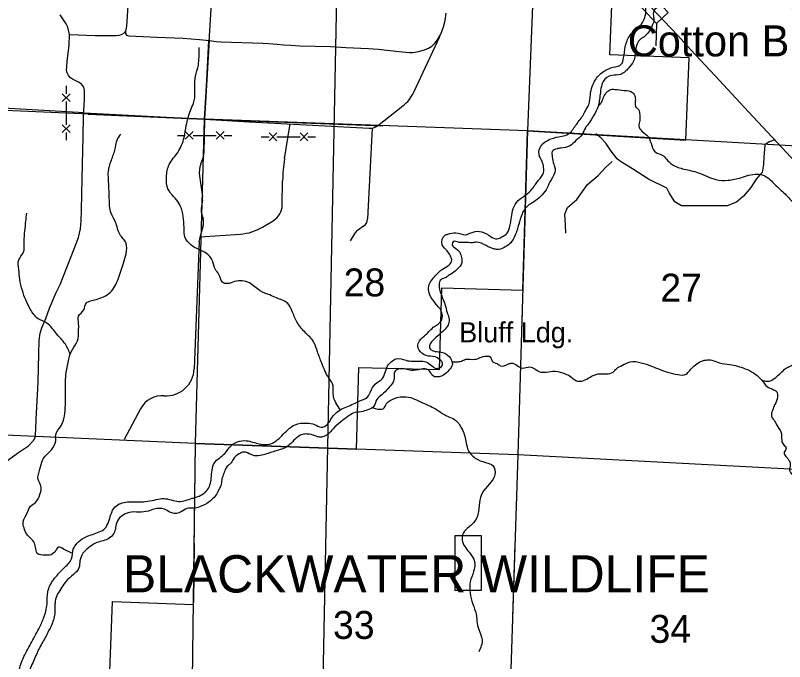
# Model space of a CAD drawing. Extents: x 1219626 to 1426462, y 456797 to 752399.
# Drawn here: x 1257151 to 1269541, y 663144 to 673552 of the extents above; entities that cross this region are included whole.
import ezdxf

# ---------------------------------------------------------------- set-up
doc = ezdxf.new("R2010")
doc.units = 0
for name, color, linetype in [('Bridges', 7, 'Continuous'), ('Geographic Features Text', 7, 'Continuous'), ('Lakes and Ponds', 7, 'Continuous'), ('Local Roads Improved', 7, 'Continuous'), ('Local Roads Unimproved', 7, 'Continuous'), ('Masks', 7, 'Continuous'), ('Narrow River Creek and Branch and Slough', 7, 'Continuous'), ('Narrow River Creek and Branch and Slough Text', 7, 'Continuous'), ('Quad Borders', 7, 'Continuous'), ('Section Lines', 7, 'Continuous'), ('Section Numbers', 7, 'Continuous'), ('State Forest', 7, 'Continuous'), ('State Routes Highway Center Lines', 7, 'Continuous'), ('Uninventoried Roads and Features', 7, 'Continuous'), ('Wildlife Mangement Area Text', 7, 'Continuous')]:
    doc.layers.add(name, color=color, linetype=linetype)

msp = doc.modelspace()

# ---------------------------------------------------------------- linework, layer by layer
at = {"layer": 'Bridges'}
msp.add_line((1267477, 673423), (1267465, 673062), dxfattribs=at)
msp.add_lwpolyline([(1267314, 673972), (1267664, 673598), (1267477, 673423), (1267127, 673797)], close=True, dxfattribs=at)
at = {"layer": 'Lakes and Ponds'}
msp.add_line((1265638, 671477), (1265682, 671514), dxfattribs=at)
for points in [[(1265682, 671514), (1265773, 671562), (1265953, 671607), (1266058, 671642), (1266173, 671777), (1266288, 671937), (1266332, 672017), (1266388, 672113), (1266412, 672280), (1266498, 672520), (1266643, 672661), (1266781, 672716), (1266910, 672764), (1266948, 672866), (1266975, 673047), (1267050, 673229), (1267146, 673322), (1267233, 673411), (1267288, 673517), (1267308, 673637), (1267306, 673756), (1267341, 673836), (1267443, 673916), (1267557, 673938), (1267672, 673927), (1267706, 673996), (1267717, 674121), (1267717, 674224), (1267752, 674350), (1267843, 674430), (1267946, 674532), (1268117, 674567), (1268254, 674487), (1268316, 674410), (1268334, 674293), (1268296, 674190), (1268231, 674095), (1268261, 674025), (1268321, 674055), (1268376, 674135), (1268391, 674185), (1268425, 674258), (1268517, 674315), (1268585, 674350), (1268716, 674405), (1268848, 674418), (1268962, 674498), (1268939, 674590), (1268893, 674670), (1268859, 674750), (1268848, 674898), (1268848, 674989), (1268813, 675092), (1268711, 675138), (1268619, 675229), (1268585, 675309), (1268505, 675401), (1268505, 675492), (1268562, 675606), (1268707, 675625), (1268837, 675501), (1268897, 675420), (1268950, 675412), (1269030, 675446), (1269110, 675561), (1269156, 675606), (1269181, 675751), (1269144, 675823), (1269091, 675896), (1269071, 676001), (1269110, 676063), (1269133, 676109), (1269156, 676166), (1269122, 676223), (1269053, 676235), (1268996, 676280), (1268985, 676372), (1268973, 676486), (1268950, 676589), (1268928, 676634), (1268905, 676714), (1268870, 676783), (1268859, 676874), (1268893, 676966), (1268950, 677000), (1269176, 676986), (1269124, 677162), (1268962, 677160), (1268904, 677179), (1268779, 677263), (1268745, 677366)], [(1268977, 675039), (1268977, 674986), (1268986, 674816), (1268986, 674776), (1269007, 674674), (1269061, 674582), (1269096, 674466), (1269076, 674395), (1269053, 674377), (1268977, 674331), (1268855, 674308), (1268733, 674285), (1268680, 674270), (1268619, 674239), (1268536, 674201), (1268497, 674125), (1268459, 674003), (1268396, 673935), (1268284, 673897), (1268181, 673905), (1268155, 673942), (1268132, 674019), (1268155, 674118), (1268223, 674239), (1268223, 674300), (1268208, 674377), (1268132, 674422), (1268064, 674437), (1267995, 674407), (1267942, 674338), (1267904, 674247), (1267873, 674087), (1267851, 673942), (1267843, 673897), (1267761, 673790), (1267676, 673775), (1267611, 673750), (1267531, 673699), (1267434, 673627), (1267424, 673584), (1267434, 673506), (1267401, 673371), (1267348, 673280), (1267272, 673204), (1267226, 673173), (1267188, 673135), (1267146, 673012), (1267130, 672905), (1267108, 672814), (1267024, 672700), (1266971, 672646), (1266898, 672601), (1266758, 672586), (1266618, 672490), (1266598, 672440), (1266573, 672310), (1266560, 672205), (1266537, 672083), (1266468, 671946), (1266377, 671801), (1266331, 671740), (1266278, 671634), (1266179, 671535), (1266080, 671451), (1265935, 671413), (1265875, 671405), (1265798, 671359), (1265798, 671276), (1265821, 671154), (1265844, 671085), (1265836, 671009), (1265760, 670872), (1265699, 670743), (1265608, 670636), (1265494, 670544), (1265423, 670501), (1265311, 670354), (1265258, 670187), (1265197, 670004), (1265129, 669890), (1265052, 669829), (1264931, 669783), (1264869, 669789), (1264733, 669844), (1264579, 669899), (1264512, 669890), (1264383, 669897), (1264299, 669897), (1264200, 669905), (1264185, 669867), (1264223, 669813)], [(1257924, 664645), (1258056, 664802), (1258084, 664953), (1258147, 665053), (1258393, 665194), (1258593, 665290), (1258689, 665513), (1258758, 665639), (1258955, 665716), (1259146, 665716), (1259420, 665753), (1259541, 665771), (1259779, 665724), (1260001, 665775), (1260063, 665793), (1260237, 665901), (1260306, 666097), (1260356, 666347), (1260526, 666498), (1260624, 666621), (1260766, 666696), (1260899, 666698), (1261106, 666645), (1261237, 666645), (1261440, 666779), (1261655, 666960), (1261850, 666985), (1261971, 666964), (1262074, 666918), (1262176, 666964), (1262245, 667067), (1262385, 667200), (1262599, 667295), (1262690, 667341), (1262816, 667400), (1262886, 667525), (1262976, 667638), (1263044, 667684), (1263146, 667906), (1263226, 667991), (1263286, 668021), (1263444, 667997), (1263544, 667982), (1263764, 667972), (1263855, 667912), (1263934, 667867), (1264029, 667917), (1263914, 668052), (1263769, 668072), (1263699, 668112), (1263634, 668222), (1263659, 668312), (1263759, 668407), (1263900, 668544), (1264014, 668638), (1264004, 668803), (1263944, 668878), (1263894, 668943), (1263814, 669083), (1263809, 669193), (1263919, 669363), (1264029, 669463), (1264139, 669534), (1264179, 669614), (1264154, 669684), (1264104, 669759), (1264026, 669858), (1264069, 670009), (1264117, 670029), (1264243, 670052), (1264404, 670019), (1264494, 670052), (1264624, 670074), (1264777, 670010), (1264882, 669955), (1264985, 669983), (1265072, 670045), (1265117, 670161), (1265132, 670241), (1265152, 670366), (1265202, 670509), (1265312, 670621), (1265373, 670661), (1265476, 670760), (1265579, 670897), (1265659, 671023), (1265659, 671103), (1265633, 671202), (1265593, 671282), (1265602, 671423), (1265638, 671477)], [(1264223, 669813), (1264307, 669737), (1264337, 669653), (1264341, 669567), (1264272, 669468), (1264189, 669400), (1264128, 669362), (1264074, 669324), (1264013, 669301), (1263975, 669202), (1263998, 669087), (1264074, 668882), (1264105, 668768), (1264134, 668683), (1264135, 668608), (1264119, 668563), (1263975, 668410), (1263876, 668318), (1263831, 668265), (1263823, 668196), (1263864, 668157), (1264054, 668117), (1264158, 668029), (1264189, 667932), (1264135, 667838), (1264052, 667762), (1263974, 667732), (1263884, 667742), (1263800, 667846), (1263686, 667854), (1263526, 667835), (1263435, 667854), (1263344, 667861), (1263260, 667816), (1263251, 667700), (1263226, 667630), (1263153, 667541), (1263054, 667442), (1262971, 667366), (1262925, 667260), (1262826, 667199), (1262719, 667168), (1262590, 667145), (1262506, 667092), (1262392, 667008), (1262270, 666894), (1262187, 666810), (1262050, 666759), (1261981, 666780), (1261852, 666810), (1261776, 666803), (1261661, 666734), (1261562, 666635), (1261494, 666589), (1261387, 666551), (1261220, 666498), (1261121, 666468), (1261001, 666460), (1260948, 666478), (1260830, 666520), (1260757, 666493), (1260657, 666399), (1260611, 666330), (1260570, 666295), (1260532, 666237), (1260499, 666153), (1260474, 666072), (1260459, 665980), (1260428, 665919), (1260406, 665866), (1260352, 665790), (1260269, 665714), (1260116, 665637), (1260017, 665615), (1259941, 665615), (1259841, 665569), (1259781, 665538), (1259636, 665553), (1259552, 665599), (1259385, 665599), (1259293, 665569), (1259141, 665553), (1258981, 665546), (1258860, 665485), (1258783, 665386), (1258761, 665279), (1258723, 665188), (1258639, 665119), (1258441, 665051), (1258327, 664975), (1258235, 664891)], [(1258235, 664891), (1258190, 664769), (1258175, 664657), (1258088, 664548), (1257969, 664441), (1257901, 664342), (1257834, 664239), (1257793, 664116), (1257788, 664052), (1257786, 663916), (1257765, 663816), (1257725, 663718), (1257657, 663581), (1257552, 663388), (1257501, 663288), (1257406, 663071), (1257368, 662972), (1257360, 662857), (1257352, 662758), (1257360, 662625), (1257307, 662537), (1257238, 662446), (1257147, 662370), (1257078, 662248), (1257071, 662134), (1257101, 662006), (1257115, 661943), (1257056, 661829), (1256934, 661700), (1256812, 661570), (1256683, 661479), (1256599, 661403), (1256508, 661296), (1256470, 661159), (1256449, 660953), (1256426, 660861), (1256358, 660724), (1256282, 660671), (1256183, 660640), (1256053, 660625), (1255962, 660602), (1255909, 660496), (1255893, 660366), (1255898, 660322), (1255885, 660267), (1255816, 660194), (1255657, 660161), (1255566, 660161), (1255482, 660115), (1255480, 660077), (1255471, 660036), (1255548, 659927), (1255619, 659848), (1255703, 659781), (1255726, 659727), (1255726, 659658), (1255695, 659590), (1255619, 659536), (1255536, 659506), (1255429, 659521), (1255315, 659559), (1255246, 659567), (1255185, 659498), (1255170, 659346), (1255185, 659270), (1255231, 659186), (1255216, 659049), (1255170, 658957), (1255102, 658904), (1254979, 658880), (1254934, 658798), (1254919, 658706), (1254843, 658622), (1254759, 658584), (1254584, 658607), (1254488, 658675), (1254479, 658707), (1254478, 658889), (1254561, 659026), (1254645, 659125), (1254729, 659193), (1254752, 659262), (1254752, 659315), (1254736, 659361), (1254637, 659399), (1254576, 659376), (1254485, 659285), (1254363, 659087), (1254264, 658889), (1254211, 658782), (1254158, 658668)], [(1251810, 656800), (1251879, 656892), (1251959, 656960), (1252107, 657063), (1252313, 657120), (1252488, 657106), (1252575, 657111), (1252718, 657177), (1253057, 657311), (1253148, 657384), (1253221, 657552), (1253266, 657748), (1253375, 657944), (1253435, 658067), (1253466, 658158), (1253540, 658251), (1253667, 658408), (1253769, 658466), (1253899, 658527), (1254020, 658708), (1254180, 659078), (1254305, 659295), (1254362, 659421), (1254454, 659501), (1254579, 659524), (1254785, 659501), (1254853, 659421), (1254887, 659318), (1254876, 659170), (1254796, 659055), (1254682, 658975), (1254611, 658857), (1254611, 658811), (1254648, 658793), (1254766, 658816), (1254796, 658861), (1254893, 658939), (1254961, 658989), (1255016, 659021), (1255075, 659148), (1255024, 659307), (1255002, 659455), (1255002, 659546), (1255061, 659617), (1255175, 659685), (1255241, 659695), (1255348, 659672), (1255435, 659649), (1255493, 659638), (1255571, 659644), (1255589, 659722), (1255507, 659772), (1255425, 659826), (1255339, 659931), (1255307, 660009), (1255344, 660220), (1255413, 660289), (1255515, 660312), (1255584, 660323), (1255703, 660413), (1255707, 660508), (1255721, 660655), (1255812, 660757), (1255949, 660792), (1256143, 660780), (1256246, 660826), (1256292, 660940), (1256280, 661054), (1256280, 661180), (1256315, 661317), (1256383, 661466), (1256509, 661557), (1256714, 661694), (1256863, 661831), (1256920, 661923), (1256920, 662071), (1256897, 662208), (1256897, 662334), (1256977, 662425), (1257125, 662562), (1257194, 662677), (1257205, 662791), (1257205, 662951), (1257274, 663194), (1257399, 663434), (1257529, 663675), (1257605, 663845), (1257662, 664074), (1257673, 664268), (1257765, 664462), (1257924, 664645)]]:
    msp.add_spline(points, degree=3, dxfattribs=at)
at = {"layer": 'Local Roads Improved'}
for p, q in [((1260263, 673150), (1260195, 671879)), ((1260195, 671879), (1260924, 671839))]:
    msp.add_line(p, q, dxfattribs=at)
for points in [[(1258966, 673787), (1258938, 673381), (1258930, 673317), (1258918, 673288), (1258894, 673261), (1258857, 673238), (1258815, 673229), (1258776, 673224), (1258434, 673225), (1258023, 673238)], [(1256782, 666210), (1257183, 666499), (1257362, 666622), (1257443, 666705), (1257472, 666756), (1257482, 666875), (1257488, 667052), (1257494, 667243), (1257516, 667643), (1257526, 668104), (1257532, 668317), (1257552, 668433), (1257575, 668518), (1257640, 668670), (1257701, 668839), (1257809, 669091), (1257870, 669220), (1258099, 669793), (1258169, 669977), (1258201, 670112), (1258210, 670243), (1258215, 670413), (1258228, 670932), (1258245, 671597), (1258248, 671933), (1258262, 672200), (1258265, 672341), (1258254, 672395), (1258218, 672442), (1258178, 672471), (1258134, 672493), (1258071, 672527), (1258039, 672547), (1258005, 672583), (1257985, 672627), (1257976, 672664), (1257979, 672723), (1257986, 672812), (1258016, 673073), (1258023, 673242), (1257998, 673361), (1257968, 673417), (1257870, 673560)], [(1258924, 673305), (1258927, 673260), (1258939, 673233), (1258973, 673225), (1259208, 673210), (1259429, 673199), (1259715, 673189), (1259847, 673183), (1260116, 673166), (1260277, 673145), (1260386, 673133), (1260463, 673126), (1261136, 673103), (1261227, 673101), (1261370, 673088), (1261470, 673080), (1261590, 673070), (1261730, 673061), (1261982, 673054), (1262228, 673049), (1262475, 673036), (1262839, 673018), (1263002, 673006), (1263327, 672970), (1263501, 672953), (1263555, 672954), (1263646, 672969), (1263740, 672996), (1263803, 673022), (1263860, 673056), (1263914, 673110), (1263951, 673158), (1264001, 673250), (1264044, 673367), (1264073, 673468), (1264092, 673586)]]:
    msp.add_lwpolyline(points, dxfattribs=at)
at = {"layer": 'Local Roads Unimproved'}
for p, q in [((1263567, 672314), (1263989, 673211)), ((1262981, 671776), (1263392, 672095)), ((1258257, 671985), (1260195, 671879)), ((1260924, 671839), (1262847, 671734)), ((1262898, 671738), (1262825, 670274)), ((1262618, 670044), (1262542, 669920)), ((1262760, 670158), (1262661, 670090))]:
    msp.add_line(p, q, dxfattribs=at)
for centre, radius, start, end in [((1263024, 672569), 600, 307.8536, 334.8375), ((1262858, 671933), 200, 266.8723, 307.8536), ((1262675, 670281), 150, 304.3861, 357.1247), ((1262746, 669966), 150, 124.3861, 148.651)]:
    msp.add_arc(centre, radius, start, end, dxfattribs=at)
at = {"layer": 'Masks'}
for p, q in [((1260271, 673158), (1260195, 671879)), ((1265315, 668795), (1265294, 668095)), ((1260032, 665049), (1260019, 664094)), ((1265197, 665033), (1265158, 663862))]:
    msp.add_line(p, q, dxfattribs=at)
msp.add_lwpolyline([(1258322, 671962), (1260195, 671879), (1263071, 671775)], dxfattribs=at)
msp.add_lwpolyline([(1264234, 665173), (1264654, 665173), (1264654, 664290), (1264234, 664290)], close=True, dxfattribs=at)
at = {"layer": 'Narrow River Creek and Branch and Slough'}
for points in [[(1268631, 674245), (1268668, 674193), (1268640, 674051), (1268690, 673955), (1268780, 673941), (1268836, 673858), (1269030, 673785), (1269163, 673785), (1269296, 673737), (1269369, 673713), (1269575, 673688), (1269684, 673676), (1269999, 673640), (1270217, 673604), (1270411, 673543), (1270544, 673482), (1270665, 673470), (1270811, 673470), (1270895, 673422), (1271089, 673398), (1271198, 673373), (1271271, 673385), (1271404, 673422), (1271489, 673422), (1271634, 673373), (1271768, 673361), (1271949, 673301), (1272131, 673240), (1272301, 673179), (1272398, 673107), (1272470, 673010), (1272616, 672961), (1272761, 672888), (1272894, 672864), (1273003, 672852), (1273088, 672852), (1273149, 672864), (1273258, 672937), (1273379, 672973), (1273512, 673070), (1273633, 673131), (1273779, 673216), (1273863, 673240), (1274021, 673240), (1274142, 673167), (1274324, 673119), (1274506, 673095), (1274615, 673082), (1274748, 673143), (1274869, 673240), (1275014, 673301), (1275172, 673337), (1275269, 673373), (1275402, 673434), (1275523, 673458), (1275632, 673458), (1275778, 673507), (1275887, 673555), (1276008, 673543), (1276105, 673422), (1276202, 673313), (1276274, 673276), (1276444, 673228), (1276577, 673204), (1276710, 673179), (1276795, 673192), (1276977, 673143), (1277147, 673046), (1277256, 672961), (1277413, 672852), (1277498, 672719), (1277546, 672634), (1277643, 672537), (1277740, 672476), (1277825, 672379), (1277946, 672282), (1278055, 672222), (1278213, 672137), (1278298, 672113), (1278431, 672016), (1278491, 671967), (1278564, 671907), (1278588, 671870)], [(1262385, 667200), (1262314, 667312), (1262268, 667460), (1262268, 667586), (1262199, 667712), (1262085, 667952), (1262017, 668135), (1261960, 668283), (1261811, 668455), (1261685, 668615), (1261606, 668797), (1261537, 668912), (1261354, 669003), (1261251, 669049), (1261092, 669117), (1260920, 669243), (1260806, 669277), (1260680, 669266), (1260566, 669232), (1260486, 669255), (1260429, 669380), (1260372, 669460), (1260326, 669597), (1260223, 669723), (1260109, 669780), (1259972, 669860), (1259881, 669986), (1259869, 670100), (1259858, 670272), (1259824, 670443), (1259767, 670557), (1259675, 670660), (1259595, 670797), (1259584, 670946), (1259629, 671152), (1259767, 671346), (1259869, 671586), (1259904, 671780), (1259972, 672020), (1260018, 672135), (1260041, 672226), (1260041, 672317), (1260041, 672466), (1260052, 672569), (1260098, 672752), (1260109, 672877), (1260109, 673037)], [(1266538, 672088), (1266581, 672134), (1266616, 672215), (1266662, 672297), (1266726, 672355), (1266807, 672360), (1266958, 672343), (1267092, 672308), (1267133, 672239), (1267133, 672151), (1267144, 672076), (1267185, 672035), (1267208, 671948), (1267208, 671861), (1267191, 671774), (1267243, 671687), (1267347, 671594), (1267400, 671454), (1267475, 671338), (1267568, 671303), (1267638, 671234), (1267736, 671147), (1267922, 671077), (1268148, 671019), (1268299, 670955), (1268433, 670908), (1268630, 670897), (1268833, 670938), (1268961, 670978), (1269100, 670996), (1269222, 670967), (1269385, 670827), (1269547, 670676), (1269704, 670508), (1269826, 670374), (1269942, 670252), (1270035, 670188), (1270116, 670119), (1270192, 670055), (1270285, 670014), (1270372, 669985)], [(1258075, 664884), (1257928, 664958), (1257843, 664986), (1257786, 664915), (1257702, 664859), (1257631, 664859), (1257504, 664887), (1257475, 664986), (1257447, 665071), (1257334, 665198), (1257291, 665297), (1257277, 665396), (1257348, 665552), (1257376, 665623), (1257475, 665708), (1257546, 665835), (1257560, 665977), (1257518, 666076), (1257546, 666246), (1257588, 666387), (1257730, 666557), (1257801, 666699), (1257801, 666798), (1257886, 666940), (1257942, 667095), (1257956, 667279), (1257956, 667492), (1257970, 667803), (1258013, 668016), (1258069, 668171), (1258154, 668313), (1258169, 668469), (1258169, 668582), (1258169, 668709), (1258253, 668808), (1258296, 668922), (1258352, 668950), (1258452, 668978), (1258678, 669091), (1258805, 669304), (1258890, 669559), (1258933, 669714), (1258933, 669884), (1258834, 670026), (1258763, 670224), (1258692, 670366), (1258664, 670606), (1258650, 670918), (1258650, 671045), (1258706, 671243), (1258763, 671427), (1258791, 671541), (1258848, 671640)], [(1258036, 668088), (1257956, 668256), (1257801, 668440), (1257659, 668596), (1257518, 668667), (1257390, 668822), (1257263, 669120), (1257221, 669304), (1257206, 669460), (1257206, 669615), (1257277, 669729), (1257291, 669913), (1257305, 670082), (1257320, 670238), (1257334, 670366)], [(1269174, 667675), (1269214, 667666), (1269299, 667663), (1269397, 667722), (1269479, 667794), (1269554, 667863), (1269600, 667889), (1269659, 667918), (1269715, 667954), (1269741, 667981), (1269767, 668023), (1269852, 668089), (1269905, 668141), (1269980, 668180), (1270082, 668246), (1270170, 668292), (1270242, 668308), (1270334, 668351), (1270475, 668403), (1270606, 668423), (1270730, 668446), (1270822, 668462), (1270871, 668462), (1270923, 668469), (1270956, 668475)], [(1264187, 667972), (1264265, 667972), (1264334, 667985), (1264402, 668013), (1264553, 668013), (1264636, 668040), (1264810, 668037), (1264828, 667985), (1264910, 667944), (1264959, 667910), (1265095, 667939), (1265142, 667953), (1265323, 667871), (1265436, 667892), (1265596, 667813), (1265702, 667807), (1265844, 667821), (1266008, 667779), (1266091, 667738), (1266187, 667669), (1266274, 667663), (1266378, 667709), (1266508, 667771), (1266571, 667779), (1266667, 667779), (1266777, 667807), (1266832, 667862), (1266928, 667917), (1267052, 667972), (1267230, 667958), (1267395, 667903), (1267656, 667807), (1267820, 667767), (1267953, 667772), (1268012, 667834), (1268081, 667903), (1268177, 667972), (1268369, 667999), (1268493, 667958), (1268658, 667930), (1268781, 667903), (1268905, 667862), (1269042, 667793), (1269179, 667669), (1269262, 667573), (1269344, 667532), (1269413, 667491), (1269426, 667408), (1269385, 667285), (1269344, 667189), (1269330, 667093), (1269385, 667010), (1269413, 666955), (1269481, 666845), (1269495, 666708), (1269522, 666639), (1269564, 666584), (1269536, 666516), (1269618, 666378), (1269632, 666310), (1269618, 666227), (1269660, 666159), (1269769, 666021), (1269893, 665898), (1269975, 665815), (1270058, 665774), (1270154, 665719), (1270236, 665596), (1270305, 665486), (1270373, 665390), (1270456, 665280), (1270524, 665197), (1270648, 665129), (1270799, 665074), (1270922, 665005), (1270991, 664991), (1271137, 665076), (1271224, 665184), (1271321, 665252), (1271417, 665252), (1271637, 665166), (1271691, 665101), (1271746, 665074), (1271912, 665095), (1271993, 665032), (1272076, 664923), (1272172, 664909), (1272268, 664895), (1272336, 664826), (1272377, 664717), (1272474, 664663)], [(1262898, 667236), (1262966, 667218), (1263076, 667218), (1263131, 667300), (1263255, 667382), (1263447, 667410), (1263708, 667314), (1263955, 667190), (1264037, 667135), (1264229, 667039), (1264339, 666902), (1264408, 666696), (1264435, 666572), (1264559, 666421), (1264723, 666352), (1264847, 666297), (1264874, 666160), (1264669, 665858), (1264627, 665707), (1264600, 665514), (1264559, 665418), (1264435, 665295), (1264353, 665185), (1264353, 665075), (1264476, 664883), (1264545, 664759), (1264531, 664594), (1264476, 664429), (1264476, 664251), (1264518, 664072), (1264572, 663908), (1264586, 663798), (1264614, 663660), (1264669, 663496), (1264614, 663303)]]:
    msp.add_spline(points, degree=3, dxfattribs=at)
at = {"layer": 'Quad Borders'}
msp.add_line((1261728, 643485), (1262625, 688942), dxfattribs=at)
at = {"layer": 'Section Lines'}
for p, q in [((1260195, 671879), (1260509, 677112)), ((1265606, 676891), (1265401, 671692)), ((1260195, 671879), (1255102, 672105)), ((1260053, 666659), (1260195, 671879)), ((1265401, 671692), (1260195, 671879)), ((1265401, 671692), (1265246, 666475)), ((1270495, 671402), (1265401, 671692)), ((1260053, 666659), (1254856, 666886)), ((1259984, 661453), (1260053, 666659)), ((1265246, 666475), (1260053, 666659)), ((1265246, 666475), (1265072, 661291)), ((1270331, 666209), (1265246, 666475))]:
    msp.add_line(p, q, dxfattribs=at)
at = {"layer": 'State Forest'}
for p, q in [((1266728, 672918), (1266881, 676811)), ((1268004, 672868), (1266728, 672918)), ((1267952, 671545), (1268004, 672868)), ((1265325, 669128), (1265401, 671692)), ((1265401, 671692), (1267952, 671545)), ((1263983, 667847), (1264019, 669163)), ((1264019, 669163), (1265325, 669128)), ((1262646, 666567), (1262681, 667883)), ((1262681, 667883), (1263983, 667847)), ((1260018, 664062), (1260053, 666659)), ((1260053, 666659), (1262646, 666567)), ((1258612, 661507), (1258714, 664113)), ((1258714, 664113), (1260018, 664062))]:
    msp.add_line(p, q, dxfattribs=at)
at = {"layer": 'State Routes Highway Center Lines'}
msp.add_lwpolyline([(1267274, 673810), (1267815, 673232), (1268032, 672997), (1268420, 672578), (1268958, 672000), (1269570, 671344), (1270120, 670755), (1270696, 670137), (1271218, 669581), (1271810, 668947), (1272292, 668427), (1272385, 668328), (1272942, 667730), (1273334, 667308), (1274054, 666542), (1274395, 666175), (1274633, 665918), (1275179, 665336), (1275443, 665055), (1275750, 664721), (1275772, 664692), (1275833, 664618), (1275905, 664521), (1275966, 664430)], dxfattribs=at)
at = {"layer": 'Uninventoried Roads and Features'}
for p, q in [((1257968, 672416), (1257968, 672291)), ((1258031, 672291), (1257906, 672166)), ((1258031, 672166), (1257906, 672291)), ((1257968, 672166), (1257968, 671791)), ((1258257, 671985), (1256299, 672092)), ((1258031, 671791), (1257906, 671666)), ((1258031, 671666), (1257906, 671791)), ((1260195, 671879), (1260188, 671332)), ((1257968, 671666), (1257968, 671541)), ((1259887, 671681), (1260012, 671556)), ((1260012, 671681), (1259887, 671556)), ((1260387, 671681), (1260512, 671556)), ((1260512, 671681), (1260387, 671556)), ((1261237, 671658), (1261362, 671533)), ((1261362, 671658), (1261237, 671533)), ((1261737, 671658), (1261862, 671533)), ((1261862, 671658), (1261737, 671533)), ((1259762, 671619), (1259887, 671619)), ((1260012, 671619), (1260387, 671619)), ((1260512, 671619), (1260637, 671619)), ((1261112, 671595), (1261237, 671595)), ((1261362, 671595), (1261737, 671595)), ((1261862, 671595), (1261987, 671595)), ((1260180, 671284), (1260135, 671156)), ((1260116, 670970), (1260163, 670630)), ((1260163, 670576), (1260144, 670445)), ((1260150, 670363), (1260174, 670276)), ((1260175, 670169), (1260116, 669955)), ((1260109, 669909), (1260031, 667859)), ((1259168, 667217), (1258902, 666719))]:
    msp.add_line(p, q, dxfattribs=at)
for points in [[(1261486, 671240), (1261578, 671803)], [(1269389, 671549), (1269294, 671516), (1269224, 671467), (1269212, 671330), (1269208, 671276), (1269200, 671149), (1269181, 671022), (1269142, 670984), (1269080, 670915), (1268997, 670780), (1268878, 670639), (1268768, 670544), (1268615, 670486), (1267881, 670487), (1267770, 670551), (1267683, 670693), (1267642, 670771), (1267349, 670912), (1267089, 671080), (1266898, 671197), (1266842, 671242), (1266746, 671365), (1266662, 671493), (1266581, 671579), (1266499, 671642)], [(1266019, 670046), (1266009, 670174), (1266002, 670349), (1266044, 670457), (1266194, 670588), (1266368, 670826), (1266538, 670972), (1266663, 671108), (1266765, 671199)], [(1261449, 670499), (1261455, 670889)], [(1261132, 670142), (1261304, 670246)], [(1260124, 669984), (1260775, 670030)]]:
    msp.add_lwpolyline(points, dxfattribs=at)
for centre, radius, start, end in [((1260038, 671334), 150, 340.7325, 359.3469), ((1260513, 671024), 400, 160.7325, 187.748), ((1263855, 670854), 2400, 170.7327, 179.1684), ((1259965, 670603), 200, 352.0677, 7.748), ((1260342, 670417), 200, 172.0677, 195.6799), ((1261149, 670503), 300, 301.0338, 359.1684), ((1259982, 670222), 200, 344.5666, 15.6799), ((1260719, 670828), 800, 273.9933, 301.0338), ((1260308, 669902), 200, 164.5666, 177.8433), ((1259582, 667876), 450, 265.9043, 357.8433), ((1259521, 667028), 400, 85.9043, 151.8328)]:
    msp.add_arc(centre, radius, start, end, dxfattribs=at)

# ---------------------------------------------------------------- texts
at = {"layer": 'Geographic Features Text'}
msp.add_text('Bluff Ldg.', height=325, rotation=359.9998, dxfattribs=at).set_placement((1264300, 668286))
at = {"layer": 'Narrow River Creek and Branch and Slough Text'}
msp.add_text('Cotton Br.', height=500, rotation=359.9998, dxfattribs=at).set_placement((1267015, 672892))
at = {"layer": 'Section Numbers'}
for s, p in [('28', (1262438, 669026)), ('27', (1267539, 668942)), ('33', (1262267, 663510)), ('34', (1267365, 663447))]:
    msp.add_text(s, height=450, rotation=359.9998, dxfattribs=at).set_placement(p)
at = {"layer": 'Wildlife Mangement Area Text'}
msp.add_text('BLACKWATER WILDLIFE', height=600, dxfattribs=at).set_placement((1258885, 664258))

doc.saveas('drawing.dxf')
